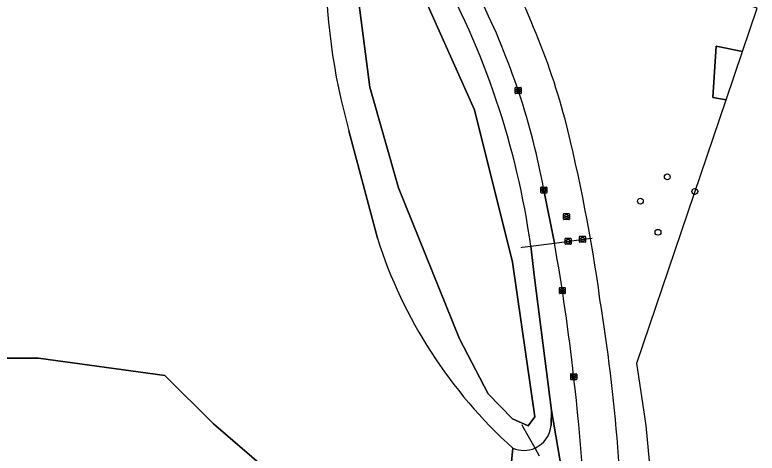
# Model space of a CAD drawing. Extents: x 154324 to 155744, y 382937 to 384188.
# Drawn here: x 155608 to 155732.4, y 383868.7 to 383942.3 of the extents above; entities that cross this region are included whole.
import ezdxf

# ---------------------------------------------------------------- set-up
doc = ezdxf.new("R2010")
doc.units = 0
for name, color, linetype in [('IMGEO_Boom', 7, 'Continuous'), ('IMGEO_Duiker', 7, 'Continuous'), ('IMGEO_Gemengd_bos', 7, 'Continuous'), ('IMGEO_Groenvoorziening', 7, 'Continuous'), ('IMGEO_Kolk', 7, 'Continuous'), ('IMGEO_Meer_plas_ven_vijver', 7, 'Continuous'), ('IMGEO_Oever', 7, 'Continuous'), ('IMGEO_Rijbaan_lokaal_gesloten', 7, 'Continuous'), ('IMGEO_Rioolput', 7, 'Continuous')]:
    doc.layers.add(name, color=color, linetype=linetype)

msp = doc.modelspace()

# ---------------------------------------------------------------- linework, layer by layer
at = {"layer": 'IMGEO_Boom'}
for centre in [(155717.3, 383915.07), (155721.9, 383912.62), (155712.79, 383911.01), (155715.74, 383905.78)]:
    msp.add_circle(centre, 0.489, dxfattribs=at)
at = {"layer": 'IMGEO_Duiker'}
for points in [[(155692.79, 383903.25), (155693, 383903.27), (155694.41, 383903.46), (155698.37, 383903.98), (155704.17, 383904.73), (155704.7, 383904.8)], [(155695.89, 383868.24), (155695.13, 383869.58), (155693.11, 383873.17), (155693.02, 383873.33), (155692.96, 383873.45)]]:
    msp.add_lwpolyline(points, dxfattribs=at)
at = {"layer": 'IMGEO_Gemengd_bos'}
for points in [[(155668.71, 383904.79), (155663.95, 383922.78)], [(155596.25, 383868.7), (155596.54, 383877.99), (155602.34, 383884.67), (155611.93, 383884.67), (155633.12, 383881.77), (155641.25, 383873.64), (155649.67, 383866.38)], [(155689.45, 383849.25), (155691.42, 383869.56)]]:
    msp.add_lwpolyline(points, dxfattribs=at)
for centre, radius, start, end in [((155764.13, 383951.05), 104.09, 179.392, 195.7615), ((155744.83, 383928.92), 79.85, 197.5892, 228.0187)]:
    msp.add_arc(centre, radius, start, end, dxfattribs=at)
at = {"layer": 'IMGEO_Groenvoorziening'}
for points in [[(155729.9, 383936.13), (155732.36, 383943.4), (155728.35, 383944.82)], [(155714.42, 383820.69), (155714.9, 383825.73), (155715.29, 383837.59), (155715.24, 383840.67), (155714.55, 383840.88), (155714.47, 383865.57), (155713.75, 383873.38), (155712.2, 383883.8), (155727.16, 383928.02), (155724.91, 383928.39), (155725.5, 383937), (155729.9, 383936.13)], [(155698.37, 383903.98), (155696.63, 383912.87)], [(155694.41, 383903.46), (155695.07, 383898.15), (155697.88, 383875.88), (155699.69, 383865.45), (155699.36, 383849.11), (155696.47, 383801.9), (155695.84, 383786.53), (155688.58, 383779.27), (155663.39, 383778.85), (155664.22, 383772.4), (155691.18, 383775.87)], [(155641.25, 383873.64), (155633.12, 383881.77), (155611.93, 383884.67), (155602.34, 383884.67), (155596.54, 383877.99), (155596.25, 383868.7), (155596.25, 383865.22), (155606.41, 383862.32), (155634.28, 383857.09), (155685.68, 383837.34), (155691.19, 383797.27), (155695.84, 383786.53), (155696.47, 383801.9), (155699.36, 383849.11), (155699.69, 383865.45), (155697.88, 383875.88), (155697.84, 383873.39)], [(155691.42, 383869.56), (155689.45, 383849.25), (155685.68, 383849.25), (155649.67, 383866.38), (155641.25, 383873.64)]]:
    msp.add_lwpolyline(points, dxfattribs=at)
for centre, radius, start, end in [((155561.84, 383885.78), 143.72, 22.6523, 29.9663), ((155559.75, 383884.62), 135.98, 7.9619, 29.208), ((155576.31, 383890.78), 122.32, 10.402, 26.2781), ((155588.05, 383894.97), 116, 14.8889, 23.4447), ((155423.52, 383855.59), 285.17, 7.8471, 14.042), ((155392.36, 383848.43), 311.01, 6.1123, 10.2888), ((155405.72, 383845.81), 304.22, 359.7977, 9.2148), ((155396.3, 383845.03), 307.48, 0.815, 6.8191), ((155693.27, 383873.77), 4.58, 293.9612, 355.348), ((155693.26, 383873.75), 4.57, 246.3446, 294.2726)]:
    msp.add_arc(centre, radius, start, end, dxfattribs=at)
at = {"layer": 'IMGEO_Kolk'}
for p, q in [((155691.83, 383929.14), (155691.83, 383929.99)), ((155691.9, 383930.07), (155692.75, 383930.07)), ((155692.08, 383929.56), (155692.08, 383929.57)), ((155692.52, 383929.52), (155692.12, 383929.52)), ((155692.13, 383929.61), (155692.52, 383929.61)), ((155692.31, 383929.85), (155692.34, 383929.85)), ((155692.34, 383929.29), (155692.31, 383929.29)), ((155692.57, 383929.57), (155692.57, 383929.56)), ((155692.83, 383929.99), (155692.83, 383929.14)), ((155692.75, 383929.07), (155691.9, 383929.07)), ((155696.13, 383912.44), (155696.13, 383913.3)), ((155696.2, 383913.37), (155697.05, 383913.37)), ((155696.61, 383913.15), (155696.64, 383913.15)), ((155697.13, 383913.3), (155697.13, 383912.44)), ((155697.05, 383912.37), (155696.2, 383912.37)), ((155696.38, 383912.86), (155696.38, 383912.88)), ((155696.82, 383912.83), (155696.42, 383912.83)), ((155696.43, 383912.91), (155696.83, 383912.91)), ((155696.64, 383912.59), (155696.61, 383912.59)), ((155696.87, 383912.88), (155696.87, 383912.86)), ((155699.21, 383895.57), (155699.21, 383896.43)), ((155699.29, 383896.5), (155700.14, 383896.5)), ((155699.47, 383895.99), (155699.47, 383896.01)), ((155699.91, 383895.96), (155699.51, 383895.96)), ((155699.52, 383896.04), (155699.91, 383896.04)), ((155699.7, 383896.28), (155699.73, 383896.28)), ((155699.72, 383895.72), (155699.7, 383895.72)), ((155699.96, 383896.01), (155699.96, 383895.99)), ((155700.21, 383896.43), (155700.21, 383895.57)), ((155700.14, 383895.5), (155699.29, 383895.5)), ((155701.11, 383881.11), (155701.11, 383881.97)), ((155701.18, 383882.04), (155702.03, 383882.04)), ((155702.11, 383881.97), (155702.11, 383881.11)), ((155702.03, 383881.04), (155701.18, 383881.04)), ((155701.36, 383881.53), (155701.36, 383881.55)), ((155701.8, 383881.5), (155701.4, 383881.5)), ((155701.41, 383881.58), (155701.8, 383881.58)), ((155701.59, 383881.82), (155701.62, 383881.82)), ((155701.62, 383881.26), (155701.59, 383881.26)), ((155701.85, 383881.55), (155701.85, 383881.53))]:
    msp.add_line(p, q, dxfattribs=at)
for points in [[(155691.83, 383929.14), (155691.83, 383929.99)], [(155691.9, 383930.07), (155692.75, 383930.07)], [(155692.83, 383929.99), (155692.83, 383929.14)], [(155692.75, 383929.07), (155691.9, 383929.07)], [(155696.13, 383912.44), (155696.13, 383913.3)], [(155696.2, 383913.37), (155697.05, 383913.37)], [(155697.13, 383913.3), (155697.13, 383912.44)], [(155697.05, 383912.37), (155696.2, 383912.37)], [(155699.21, 383895.57), (155699.21, 383896.43)], [(155699.29, 383896.5), (155700.14, 383896.5)], [(155700.21, 383896.43), (155700.21, 383895.57)], [(155700.14, 383895.5), (155699.29, 383895.5)], [(155701.11, 383881.11), (155701.11, 383881.97)], [(155701.18, 383882.04), (155702.03, 383882.04)], [(155702.11, 383881.97), (155702.11, 383881.11)], [(155702.03, 383881.04), (155701.18, 383881.04)]]:
    msp.add_lwpolyline(points, dxfattribs=at)
for centre, radius, start, end in [((155691.9, 383929.99), 0.0765, 91.552, 178.448), ((155691.9, 383929.99), 0.0765, 91.552, 178.448), ((155692.12, 383929.57), 0.0403, 85.8775, 175.7526), ((155692.12, 383929.56), 0.0366, 178.938, 274.7102), ((155692.53, 383929.57), 0.0386, 1.7309, 96.639), ((155692.53, 383929.57), 0.043, 264.8664, 352.4533), ((155692.75, 383929.99), 0.0765, 1.552, 88.448), ((155692.75, 383929.99), 0.0765, 1.552, 88.448), ((155691.9, 383929.14), 0.0765, 181.552, 268.448), ((155691.9, 383929.14), 0.0765, 181.552, 268.448), ((155692.75, 383929.14), 0.0765, 271.552, 358.448), ((155692.75, 383929.14), 0.0765, 271.552, 358.448), ((155696.2, 383913.29), 0.0765, 91.552, 178.448), ((155696.2, 383913.29), 0.0765, 91.552, 178.448), ((155697.05, 383913.29), 0.0765, 1.552, 88.448), ((155697.05, 383913.29), 0.0765, 1.552, 88.448), ((155696.2, 383912.44), 0.0765, 181.552, 268.448), ((155696.2, 383912.44), 0.0765, 181.552, 268.448), ((155696.43, 383912.87), 0.0403, 85.8775, 175.7526), ((155696.42, 383912.86), 0.0366, 178.938, 274.7102), ((155696.83, 383912.87), 0.043, 264.8664, 352.4533), ((155696.83, 383912.87), 0.0386, 1.7309, 96.639), ((155697.05, 383912.44), 0.0765, 271.552, 358.448), ((155697.05, 383912.44), 0.0765, 271.552, 358.448), ((155699.29, 383896.42), 0.0765, 91.552, 178.448), ((155699.29, 383896.42), 0.0765, 91.552, 178.448), ((155699.51, 383896), 0.0403, 85.8775, 175.7526), ((155699.51, 383895.99), 0.0366, 178.938, 274.7102), ((155699.92, 383896), 0.0386, 1.7309, 96.639), ((155699.91, 383896), 0.043, 264.8664, 352.4533), ((155700.14, 383896.42), 0.0765, 1.552, 88.448), ((155700.14, 383896.42), 0.0765, 1.552, 88.448), ((155699.29, 383895.58), 0.0765, 181.552, 268.448), ((155699.29, 383895.58), 0.0765, 181.552, 268.448), ((155700.14, 383895.58), 0.0765, 271.552, 358.448), ((155700.14, 383895.58), 0.0765, 271.552, 358.448), ((155701.18, 383881.97), 0.0765, 91.552, 178.448), ((155701.18, 383881.97), 0.0765, 91.552, 178.448), ((155702.03, 383881.97), 0.0765, 1.552, 88.448), ((155702.03, 383881.97), 0.0765, 1.552, 88.448), ((155701.18, 383881.12), 0.0765, 181.552, 268.448), ((155701.18, 383881.12), 0.0765, 181.552, 268.448), ((155701.4, 383881.54), 0.0403, 85.8775, 175.7526), ((155701.4, 383881.53), 0.0366, 178.938, 274.7102), ((155701.81, 383881.55), 0.0386, 1.7309, 96.639), ((155701.81, 383881.54), 0.043, 264.8664, 352.4533), ((155702.03, 383881.12), 0.0765, 271.552, 358.448), ((155702.03, 383881.12), 0.0765, 271.552, 358.448)]:
    msp.add_arc(centre, radius, start, end, dxfattribs=at)
for centre, major_axis, ratio, start_param, end_param in [((155692.31, 383929.57), (-0.387, 0.002), 0.722429, 4.712389, 7.853982), ((155692.34, 383929.57), (-0.39, 0.002), 0.717154, 1.570796, 4.712389), ((155696.61, 383912.87), (-0.387, 0.002), 0.722429, 4.712389, 7.853982), ((155696.64, 383912.87), (-0.39, 0.002), 0.717154, 1.570796, 4.712389), ((155699.7, 383896), (-0.387, 0.002), 0.722429, 4.712389, 7.853982), ((155699.72, 383896), (-0.39, 0.002), 0.717154, 1.570796, 4.712389), ((155701.59, 383881.54), (-0.387, 0.002), 0.722429, 4.712389, 7.853982), ((155701.62, 383881.54), (-0.39, 0.002), 0.717154, 1.570796, 4.712389)]:
    msp.add_ellipse(centre, major_axis=major_axis, ratio=ratio, start_param=start_param, end_param=end_param, dxfattribs=at)
at = {"layer": 'IMGEO_Meer_plas_ven_vijver'}
msp.add_lwpolyline([(155682.45, 383887.92), (155687.29, 383878.7), (155691.36, 383874.5), (155694, 383873.31), (155695.1, 383874.84), (155691.36, 383900.74), (155684.99, 383926.3), (155676.67, 383944.99), (155662.07, 383966.73), (155656.63, 383974.62), (155655.1, 383974.88), (155654.34, 383973.78), (155664.87, 383950), (155667.42, 383930.12), (155672.26, 383913.22)], close=True, dxfattribs=at)
at = {"layer": 'IMGEO_Oever'}
msp.add_lwpolyline([(155682.45, 383887.92), (155672.26, 383913.22), (155667.42, 383930.12), (155664.87, 383950), (155654.34, 383973.78), (155655.1, 383974.88), (155656.63, 383974.62), (155662.07, 383966.73), (155676.67, 383944.99), (155684.99, 383926.3), (155691.36, 383900.74), (155695.1, 383874.84), (155694, 383873.31), (155691.36, 383874.5), (155687.29, 383878.7)], close=True, dxfattribs=at)
for points in [[(155729.9, 383936.13), (155725.5, 383937), (155724.91, 383928.39), (155727.16, 383928.02), (155729.9, 383936.13)], [(155663.95, 383922.78), (155668.71, 383904.79)], [(155695.07, 383898.15), (155694.41, 383903.46)], [(155697.84, 383873.39), (155697.88, 383875.88), (155695.07, 383898.15)]]:
    msp.add_lwpolyline(points, dxfattribs=at)
for centre, radius, start, end in [((155764.13, 383951.05), 104.09, 179.392, 195.7615), ((155559.75, 383884.62), 135.98, 7.9619, 29.208), ((155744.83, 383928.92), 79.85, 197.5892, 228.0187), ((155693.27, 383873.77), 4.58, 293.9612, 355.348), ((155693.26, 383873.75), 4.57, 246.3446, 294.2726)]:
    msp.add_arc(centre, radius, start, end, dxfattribs=at)
at = {"layer": 'IMGEO_Rijbaan_lokaal_gesloten'}
msp.add_lwpolyline([(155696.63, 383912.87), (155698.37, 383903.98)], dxfattribs=at)
for centre, radius, start, end in [((155561.84, 383885.78), 143.72, 22.6523, 29.9663), ((155576.31, 383890.78), 122.32, 10.402, 26.2781), ((155588.05, 383894.97), 116, 14.8889, 23.4447), ((155423.52, 383855.59), 285.17, 7.8471, 14.042), ((155392.36, 383848.43), 311.01, 6.1123, 10.2888), ((155405.72, 383845.81), 304.22, 359.7977, 9.2148), ((155396.3, 383845.03), 307.48, 0.815, 6.8191)]:
    msp.add_arc(centre, radius, start, end, dxfattribs=at)
at = {"layer": 'IMGEO_Rioolput'}
for p, q in [((155699.89, 383907.98), (155699.89, 383908.83)), ((155699.97, 383908.91), (155700.82, 383908.91)), ((155700.15, 383908.4), (155700.15, 383908.41)), ((155700.19, 383908.45), (155700.59, 383908.45)), ((155700.59, 383908.36), (155700.19, 383908.36)), ((155700.38, 383908.69), (155700.4, 383908.69)), ((155700.4, 383908.13), (155700.38, 383908.13)), ((155700.63, 383908.41), (155700.63, 383908.4)), ((155700.89, 383908.83), (155700.89, 383907.98)), ((155700.82, 383907.91), (155699.97, 383907.91)), ((155700.18, 383903.84), (155700.18, 383904.69)), ((155700.25, 383904.77), (155701.1, 383904.77)), ((155700.67, 383904.55), (155700.69, 383904.55)), ((155701.18, 383904.69), (155701.18, 383903.84)), ((155702.59, 383904.18), (155702.59, 383905.03)), ((155702.66, 383905.11), (155703.51, 383905.11)), ((155702.84, 383904.6), (155702.84, 383904.61)), ((155703.28, 383904.56), (155702.88, 383904.56)), ((155702.89, 383904.65), (155703.29, 383904.65)), ((155703.07, 383904.88), (155703.1, 383904.88)), ((155703.33, 383904.61), (155703.33, 383904.6)), ((155703.59, 383905.03), (155703.59, 383904.18)), ((155701.1, 383903.77), (155700.25, 383903.77)), ((155700.44, 383904.26), (155700.44, 383904.27)), ((155700.48, 383904.31), (155700.88, 383904.31)), ((155700.87, 383904.22), (155700.48, 383904.22)), ((155700.69, 383903.99), (155700.66, 383903.99)), ((155700.92, 383904.27), (155700.92, 383904.26)), ((155703.51, 383904.1), (155702.66, 383904.1)), ((155703.1, 383904.33), (155703.07, 383904.33))]:
    msp.add_line(p, q, dxfattribs=at)
for points in [[(155699.89, 383907.98), (155699.89, 383908.83)], [(155699.97, 383908.91), (155700.82, 383908.91)], [(155700.89, 383908.83), (155700.89, 383907.98)], [(155700.82, 383907.91), (155699.97, 383907.91)], [(155700.18, 383903.84), (155700.18, 383904.69)], [(155700.25, 383904.77), (155701.1, 383904.77)], [(155701.18, 383904.69), (155701.18, 383903.84)], [(155702.59, 383904.18), (155702.59, 383905.03)], [(155702.66, 383905.11), (155703.51, 383905.11)], [(155703.59, 383905.03), (155703.59, 383904.18)], [(155701.1, 383903.77), (155700.25, 383903.77)], [(155703.51, 383904.1), (155702.66, 383904.1)]]:
    msp.add_lwpolyline(points, dxfattribs=at)
for centre, radius, start, end in [((155699.97, 383908.83), 0.0765, 91.552, 178.448), ((155699.97, 383908.83), 0.0765, 91.552, 178.448), ((155700.19, 383908.41), 0.0403, 85.8775, 175.7526), ((155700.19, 383908.4), 0.0366, 178.938, 274.7102), ((155700.6, 383908.41), 0.0386, 1.7309, 96.639), ((155700.59, 383908.41), 0.043, 264.8664, 352.4533), ((155700.82, 383908.83), 0.0765, 1.552, 88.448), ((155700.82, 383908.83), 0.0765, 1.552, 88.448), ((155699.97, 383907.98), 0.0765, 181.552, 268.448), ((155699.97, 383907.98), 0.0765, 181.552, 268.448), ((155700.82, 383907.98), 0.0765, 271.552, 358.448), ((155700.82, 383907.98), 0.0765, 271.552, 358.448), ((155700.25, 383904.69), 0.0765, 91.552, 178.448), ((155700.25, 383904.69), 0.0765, 91.552, 178.448), ((155701.1, 383904.69), 0.0765, 1.552, 88.448), ((155701.1, 383904.69), 0.0765, 1.552, 88.448), ((155702.66, 383905.03), 0.0765, 91.552, 178.448), ((155702.66, 383905.03), 0.0765, 91.552, 178.448), ((155702.89, 383904.61), 0.0403, 85.8775, 175.7526), ((155702.88, 383904.6), 0.0366, 178.938, 274.7102), ((155703.29, 383904.6), 0.043, 264.8664, 352.4533), ((155703.29, 383904.61), 0.0386, 1.7309, 96.639), ((155703.51, 383905.03), 0.0765, 1.552, 88.448), ((155703.51, 383905.03), 0.0765, 1.552, 88.448), ((155700.25, 383903.84), 0.0765, 181.552, 268.448), ((155700.25, 383903.84), 0.0765, 181.552, 268.448), ((155700.48, 383904.27), 0.0403, 85.8775, 175.7526), ((155700.47, 383904.26), 0.0366, 178.938, 274.7102), ((155700.88, 383904.27), 0.043, 264.8664, 352.4533), ((155700.88, 383904.27), 0.0386, 1.7309, 96.639), ((155701.1, 383903.84), 0.0765, 271.552, 358.448), ((155701.1, 383903.84), 0.0765, 271.552, 358.448), ((155702.66, 383904.18), 0.0765, 181.552, 268.448), ((155702.66, 383904.18), 0.0765, 181.552, 268.448), ((155703.51, 383904.18), 0.0765, 271.552, 358.448), ((155703.51, 383904.18), 0.0765, 271.552, 358.448)]:
    msp.add_arc(centre, radius, start, end, dxfattribs=at)
for centre, major_axis, ratio, start_param, end_param in [((155700.38, 383908.41), (-0.387, 0.002), 0.722429, 4.712389, 7.853982), ((155700.4, 383908.41), (-0.39, 0.002), 0.717154, 1.570796, 4.712389), ((155700.66, 383904.27), (-0.387, 0.002), 0.722429, 4.712389, 7.853982), ((155700.69, 383904.27), (-0.39, 0.002), 0.717154, 1.570796, 4.712389), ((155703.07, 383904.6), (-0.387, 0.002), 0.722429, 4.712389, 7.853982), ((155703.1, 383904.6), (-0.39, 0.002), 0.717154, 1.570796, 4.712389)]:
    msp.add_ellipse(centre, major_axis=major_axis, ratio=ratio, start_param=start_param, end_param=end_param, dxfattribs=at)

doc.saveas('drawing.dxf')
